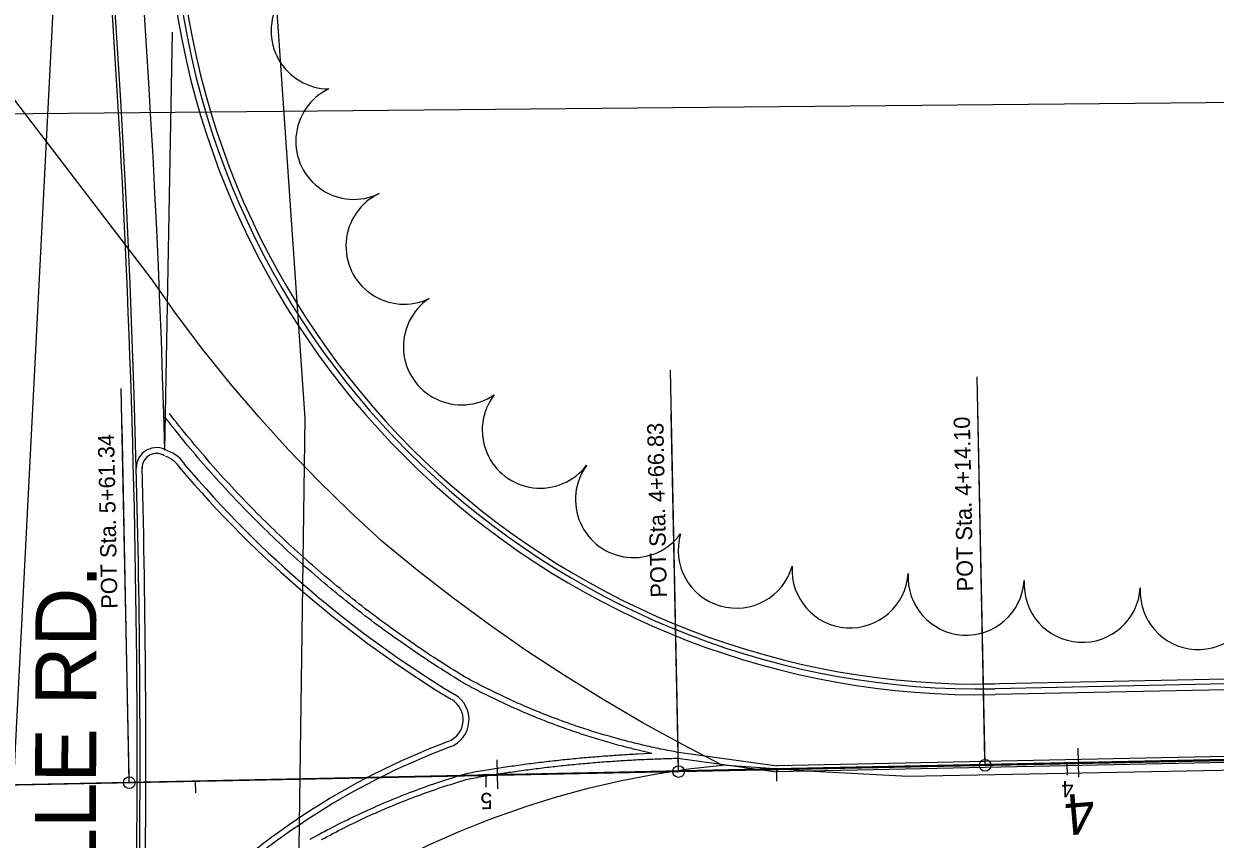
# Model space of a CAD drawing. Extents: x -25029 to 2274964, y -81170 to 687028.
# Drawn here: x -3981.1 to -3776.2, y -66193.3 to -66053 of the extents above; entities that cross this region are included whole.
import ezdxf

# ---------------------------------------------------------------- set-up
doc = ezdxf.new("R2010")
doc.units = 0
for name, color, linetype in [('81911BEA - RW_X_Fee_RW', 7, 'Continuous'), ('AP_X_Runway', 7, 'Continuous'), ('BD_X_Canopy', 7, 'Continuous'), ('Default', 7, 'Continuous'), ('GE_X_CL_100', 7, 'Continuous'), ('GE_X_CL_20', 7, 'Continuous'), ('GK_Visualization', 7, 'Continuous'), ('PM_P_CL_Double_Solid', 7, 'Continuous'), ('PM_P_Yield_Line', 7, 'Continuous'), ('PV_X_Curb', 7, 'Continuous'), ('PV_X_EOP', 7, 'Continuous'), ('RD_X_GR_Rt', 7, 'Continuous'), ('TREES', 7, 'Continuous')]:
    doc.layers.add(name, color=color, linetype=linetype)

msp = doc.modelspace()

# ---------------------------------------------------------------- linework, layer by layer
at = {"layer": '81911BEA - RW_X_Fee_RW'}
msp.add_lwpolyline([(-3935, -66281.04), (-3932.76, -66120.87), (-3943.76, -65961.04), (-3967.77, -65802.65), (-4004.64, -65646.75)], dxfattribs=at)
at = {"layer": 'AP_X_Runway'}
msp.add_arc((-5895, -66179.56), 1933.36, 357.076, 4.1578, dxfattribs=at)
at = {"layer": 'BD_X_Canopy'}
for p, q in [((-3987.63, -66276.99), (-3962.62, -65787.41)), ((-3868.51, -66181.7), (-3869.76, -66120.2)), ((-3815.79, -66180.63), (-3817.04, -66119.13)), ((-3963, -66183.61), (-3964.25, -66122.11)), ((-3985, -66184.06), (-3699.65, -66178.28))]:
    msp.add_line(p, q, dxfattribs=at)
at = {"layer": 'Default'}
for p, q in [((-3988.37, -66068.52), (-3639.73, -66065.24)), ((-3799.67, -66182.66), (-3799.77, -66177.66)), ((-3699.16, -66178.04), (-3985.15, -66184.05)), ((-3699.16, -66178.04), (-3985.15, -66184.05)), ((-3899.62, -66184.7), (-3899.73, -66179.7)), ((-3799.71, -66180.15), (-3799.71, -66180.15)), ((-3899.69, -66182.25), (-3899.69, -66182.25))]:
    msp.add_line(p, q, dxfattribs=at)
for points in [[(-3751.94, -66179.15), (-3793.94, -66180.03)], [(-3851.92, -66181.25), (-3894.73, -66182.15)], [(-3804.64, -66180.26), (-3851.92, -66181.25)], [(-3797.22, -66180.11), (-3802.22, -66180.22)], [(-3951.89, -66183.35), (-3985.15, -66184.05)], [(-3904.63, -66182.36), (-3951.89, -66183.35)], [(-3897.22, -66182.15), (-3902.22, -66182.25)]]:
    msp.add_lwpolyline(points, dxfattribs=at)
at = {"layer": 'GE_X_CL_100'}
for points in [[(-3861.01, -66180.6), (-3867.94, -66177.01), (-3874.77, -66173.25), (-3881.51, -66169.31), (-3888.13, -66165.19), (-3894.65, -66160.9), (-3901.05, -66156.44), (-3907.34, -66151.81), (-3913.5, -66147.02), (-3919.53, -66142.07), (-3925.06, -66136.96), (-3930.44, -66131.69), (-3935.66, -66126.26), (-3940.72, -66120.68), (-3945.6, -66114.95), (-3950.32, -66109.07), (-3954.85, -66103.06), (-3959.2, -66096.91), (-3985.74, -66062.27)], [(-3984.76, -66246.25), (-3941.44, -66212.83), (-3936.77, -66209.29), (-3931.97, -66205.93), (-3927.05, -66202.75), (-3922, -66199.76), (-3916.85, -66196.97), (-3911.6, -66194.38), (-3906.25, -66192), (-3900.81, -66189.82), (-3894.62, -66187.64), (-3889.71, -66186.09), (-3884.06, -66184.55), (-3878.35, -66183.23), (-3872.61, -66182.13), (-3866.82, -66181.25), (-3861.01, -66180.6)], [(-3757.26, -66181.18), (-3829.02, -66182.57), (-3845.32, -66181.67), (-3861.01, -66180.6)]]:
    msp.add_lwpolyline(points, dxfattribs=at)
at = {"layer": 'GE_X_CL_20'}
for p, q in [((-3868.53, -66180.7), (-3869.91, -66112.64)), ((-3815.81, -66179.63), (-3817.15, -66113.78)), ((-3963.02, -66182.61), (-3964.38, -66115.77)), ((-3851.69, -66181.36), (-3851.65, -66183.36)), ((-3801.7, -66180.34), (-3801.66, -66182.34)), ((-3951.67, -66183.38), (-3951.62, -66185.38)), ((-3901.68, -66182.37), (-3901.64, -66184.37))]:
    msp.add_line(p, q, dxfattribs=at)
for centre in [(-3815.79, -66180.63), (-3868.51, -66181.7), (-3963, -66183.61)]:
    msp.add_circle(centre, 1, dxfattribs=at)
at = {"layer": 'GK_Visualization'}
for p, q in [((-3699.65, -66178.28), (-3815.79, -66180.63)), ((-3868.51, -66181.7), (-3963, -66183.61)), ((-3868.58, -66181.76), (-3868.45, -66181.63)), ((-3868.58, -66181.63), (-3868.45, -66181.76)), ((-3815.79, -66180.63), (-3868.51, -66181.7)), ((-3815.86, -66180.7), (-3815.73, -66180.56)), ((-3815.86, -66180.56), (-3815.73, -66180.7)), ((-3963, -66183.61), (-3985, -66184.06)), ((-3963.07, -66183.68), (-3962.94, -66183.55)), ((-3963.07, -66183.55), (-3962.94, -66183.68))]:
    msp.add_line(p, q, dxfattribs=at)
at = {"layer": 'PM_P_CL_Double_Solid'}
for p, q in [((-3699.66, -66177.55), (-3851.63, -66180.74)), ((-3868.64, -66179.4), (-3851.69, -66181.75)), ((-3851.55, -66180.76), (-3868.5, -66178.41)), ((-3699.64, -66178.55), (-3851.61, -66181.74))]:
    msp.add_line(p, q, dxfattribs=at)
for points in [[(-3905.31, -66165.4), (-3905.9, -66165.03), (-3906.49, -66164.67), (-3907.08, -66164.31), (-3907.67, -66163.94), (-3908.25, -66163.57), (-3908.84, -66163.2), (-3909.42, -66162.83), (-3910, -66162.45), (-3910.58, -66162.08), (-3911.16, -66161.7), (-3911.73, -66161.31), (-3912.31, -66160.93), (-3912.88, -66160.54), (-3913.45, -66160.16), (-3914.02, -66159.77), (-3914.59, -66159.37), (-3915.16, -66158.98), (-3915.73, -66158.58), (-3916.29, -66158.19), (-3916.86, -66157.78), (-3917.42, -66157.38), (-3917.98, -66156.98), (-3918.54, -66156.57), (-3919.1, -66156.16), (-3919.65, -66155.75), (-3920.21, -66155.34), (-3920.76, -66154.92), (-3921.31, -66154.51), (-3921.86, -66154.09), (-3922.41, -66153.67), (-3922.96, -66153.24), (-3923.5, -66152.82), (-3924.05, -66152.39), (-3924.59, -66151.96), (-3925.13, -66151.53), (-3925.67, -66151.1), (-3926.2, -66150.66), (-3926.74, -66150.22), (-3927.27, -66149.79), (-3927.81, -66149.34), (-3928.34, -66148.9), (-3928.87, -66148.46), (-3929.39, -66148.01), (-3929.92, -66147.56), (-3930.44, -66147.11), (-3930.97, -66146.66), (-3931.49, -66146.2), (-3932.01, -66145.75), (-3932.52, -66145.29), (-3933.04, -66144.83), (-3933.55, -66144.36), (-3934.07, -66143.9), (-3934.58, -66143.43), (-3935.09, -66142.97), (-3935.59, -66142.5), (-3936.1, -66142.02), (-3936.6, -66141.55), (-3937.1, -66141.08), (-3937.61, -66140.6), (-3938.1, -66140.12), (-3938.6, -66139.64), (-3939.1, -66139.15), (-3939.59, -66138.67), (-3940.08, -66138.18), (-3940.57, -66137.7), (-3941.06, -66137.21), (-3941.54, -66136.71), (-3942.03, -66136.22), (-3942.51, -66135.72), (-3942.99, -66135.23), (-3943.47, -66134.73), (-3943.95, -66134.23), (-3944.42, -66133.72), (-3944.89, -66133.22), (-3945.36, -66132.71), (-3945.83, -66132.21), (-3946.3, -66131.7), (-3946.77, -66131.19), (-3947.23, -66130.67), (-3947.69, -66130.16), (-3948.15, -66129.64), (-3948.61, -66129.12), (-3949.07, -66128.6), (-3949.52, -66128.08), (-3949.97, -66127.56), (-3950.42, -66127.04), (-3950.87, -66126.51), (-3951.32, -66125.98), (-3951.76, -66125.45), (-3952.2, -66124.92), (-3952.64, -66124.39), (-3953.08, -66123.85), (-3953.52, -66123.32), (-3953.95, -66122.78), (-3954.39, -66122.24), (-3954.82, -66121.7), (-3955.25, -66121.16), (-3955.67, -66120.61), (-3956.1, -66120.07)], [(-3905.83, -66166.25), (-3906.43, -66165.89), (-3907.02, -66165.52), (-3907.61, -66165.16), (-3908.2, -66164.79), (-3908.79, -66164.42), (-3909.37, -66164.04), (-3909.96, -66163.67), (-3910.54, -66163.29), (-3911.13, -66162.91), (-3911.71, -66162.53), (-3912.29, -66162.15), (-3912.86, -66161.76), (-3913.44, -66161.37), (-3914.02, -66160.98), (-3914.59, -66160.59), (-3915.16, -66160.2), (-3915.73, -66159.8), (-3916.3, -66159.4), (-3916.87, -66159), (-3917.44, -66158.6), (-3918, -66158.19), (-3918.57, -66157.79), (-3919.13, -66157.38), (-3919.69, -66156.97), (-3920.25, -66156.55), (-3920.81, -66156.14), (-3921.36, -66155.72), (-3921.92, -66155.3), (-3922.47, -66154.88), (-3923.02, -66154.46), (-3923.57, -66154.03), (-3924.12, -66153.6), (-3924.66, -66153.18), (-3925.21, -66152.74), (-3925.75, -66152.31), (-3926.29, -66151.87), (-3926.84, -66151.44), (-3927.37, -66151), (-3927.91, -66150.56), (-3928.45, -66150.11), (-3928.98, -66149.67), (-3929.51, -66149.22), (-3930.04, -66148.77), (-3930.57, -66148.32), (-3931.1, -66147.87), (-3931.62, -66147.41), (-3932.15, -66146.95), (-3932.67, -66146.5), (-3933.19, -66146.03), (-3933.71, -66145.57), (-3934.22, -66145.11), (-3934.74, -66144.64), (-3935.25, -66144.17), (-3935.76, -66143.7), (-3936.27, -66143.23), (-3936.78, -66142.75), (-3937.29, -66142.28), (-3937.79, -66141.8), (-3938.3, -66141.32), (-3938.8, -66140.84), (-3939.3, -66140.35), (-3939.79, -66139.87), (-3940.29, -66139.38), (-3940.78, -66138.89), (-3941.28, -66138.4), (-3941.77, -66137.91), (-3942.26, -66137.41), (-3942.74, -66136.92), (-3943.23, -66136.42), (-3943.71, -66135.92), (-3944.19, -66135.42), (-3944.67, -66134.92), (-3945.15, -66134.41), (-3945.62, -66133.9), (-3946.1, -66133.39), (-3946.57, -66132.88), (-3947.04, -66132.37), (-3947.51, -66131.86), (-3947.97, -66131.34), (-3948.44, -66130.83), (-3948.9, -66130.31), (-3949.36, -66129.79), (-3949.82, -66129.26), (-3950.28, -66128.74), (-3950.73, -66128.21), (-3951.18, -66127.69), (-3951.63, -66127.16), (-3952.08, -66126.63), (-3952.53, -66126.09), (-3952.97, -66125.56), (-3953.42, -66125.02), (-3953.86, -66124.49), (-3954.3, -66123.95), (-3954.73, -66123.41), (-3955.17, -66122.86), (-3955.6, -66122.32), (-3956.03, -66121.77), (-3956.46, -66121.23), (-3956.89, -66120.68)], [(-3905.81, -66166.26), (-3905.46, -66166.45), (-3905.11, -66166.64), (-3904.76, -66166.83), (-3904.41, -66167.02), (-3904.05, -66167.21), (-3903.7, -66167.39), (-3903.35, -66167.58), (-3902.99, -66167.76), (-3902.64, -66167.95), (-3902.28, -66168.13), (-3901.92, -66168.31), (-3901.56, -66168.49), (-3901.21, -66168.67), (-3900.85, -66168.84), (-3900.49, -66169.02), (-3900.13, -66169.19), (-3899.77, -66169.37), (-3899.41, -66169.54), (-3899.05, -66169.71), (-3898.68, -66169.88), (-3898.32, -66170.05), (-3897.96, -66170.21), (-3897.59, -66170.38), (-3897.23, -66170.55), (-3896.87, -66170.71), (-3896.5, -66170.87), (-3896.13, -66171.03), (-3895.77, -66171.19), (-3895.4, -66171.35), (-3895.03, -66171.51), (-3894.67, -66171.67), (-3894.3, -66171.82), (-3893.93, -66171.98), (-3893.56, -66172.13), (-3893.19, -66172.28), (-3892.82, -66172.43), (-3892.45, -66172.58), (-3892.08, -66172.73), (-3891.7, -66172.88), (-3891.33, -66173.02), (-3890.96, -66173.17), (-3890.59, -66173.31), (-3890.21, -66173.45), (-3889.84, -66173.59), (-3889.46, -66173.73), (-3889.09, -66173.87), (-3888.71, -66174.01), (-3888.34, -66174.14), (-3887.96, -66174.28), (-3887.58, -66174.41), (-3887.2, -66174.54), (-3886.83, -66174.67), (-3886.45, -66174.8), (-3886.07, -66174.93), (-3885.69, -66175.06), (-3885.31, -66175.18), (-3884.93, -66175.31), (-3884.55, -66175.43), (-3884.17, -66175.55), (-3883.79, -66175.67), (-3883.41, -66175.79), (-3883.03, -66175.91), (-3882.64, -66176.03), (-3882.26, -66176.15), (-3881.88, -66176.26), (-3881.49, -66176.37), (-3881.11, -66176.49), (-3880.73, -66176.6), (-3880.34, -66176.71), (-3879.96, -66176.81), (-3879.57, -66176.92), (-3879.19, -66177.03), (-3878.8, -66177.13), (-3878.41, -66177.23), (-3878.03, -66177.34), (-3877.64, -66177.44), (-3877.25, -66177.54), (-3876.86, -66177.63), (-3876.48, -66177.73), (-3876.09, -66177.83), (-3875.7, -66177.92), (-3873.14, -66178.53)], [(-3868.48, -66178.42), (-3868.87, -66178.35), (-3869.26, -66178.27), (-3869.65, -66178.2), (-3870.04, -66178.13), (-3870.43, -66178.05), (-3870.82, -66177.97), (-3871.21, -66177.89), (-3871.6, -66177.82), (-3871.98, -66177.73), (-3872.37, -66177.65), (-3872.76, -66177.57), (-3873.15, -66177.48), (-3873.53, -66177.4), (-3873.92, -66177.31), (-3874.31, -66177.22), (-3874.69, -66177.13), (-3875.08, -66177.04), (-3875.47, -66176.95), (-3875.85, -66176.86), (-3876.24, -66176.76), (-3876.62, -66176.66), (-3877.01, -66176.57), (-3877.39, -66176.47), (-3877.77, -66176.37), (-3878.16, -66176.27), (-3878.54, -66176.17), (-3878.92, -66176.06), (-3879.31, -66175.96), (-3879.69, -66175.85), (-3880.07, -66175.74), (-3880.45, -66175.63), (-3880.83, -66175.52), (-3881.21, -66175.41), (-3881.59, -66175.3), (-3881.97, -66175.19), (-3882.35, -66175.07), (-3882.73, -66174.96), (-3883.11, -66174.84), (-3883.49, -66174.72), (-3883.87, -66174.6), (-3884.24, -66174.48), (-3884.62, -66174.36), (-3885, -66174.23), (-3885.37, -66174.11), (-3885.75, -66173.98), (-3886.13, -66173.86), (-3886.5, -66173.73), (-3886.88, -66173.6), (-3887.25, -66173.47), (-3887.62, -66173.33), (-3888, -66173.2), (-3888.37, -66173.07), (-3888.74, -66172.93), (-3889.12, -66172.79), (-3889.49, -66172.65), (-3889.86, -66172.51), (-3890.23, -66172.37), (-3890.6, -66172.23), (-3890.97, -66172.09), (-3891.34, -66171.94), (-3891.71, -66171.8), (-3892.08, -66171.65), (-3892.44, -66171.5), (-3892.81, -66171.35), (-3893.18, -66171.2), (-3893.54, -66171.05), (-3893.91, -66170.9), (-3894.28, -66170.75), (-3894.64, -66170.59), (-3895.01, -66170.43), (-3895.37, -66170.28), (-3895.73, -66170.12), (-3896.1, -66169.96), (-3896.46, -66169.8), (-3896.82, -66169.63), (-3897.18, -66169.47), (-3897.54, -66169.31), (-3897.9, -66169.14), (-3898.26, -66168.97), (-3898.62, -66168.8), (-3898.98, -66168.63), (-3899.34, -66168.46), (-3899.69, -66168.29), (-3900.05, -66168.12), (-3900.41, -66167.94), (-3900.76, -66167.77), (-3901.12, -66167.59), (-3901.47, -66167.41), (-3901.83, -66167.24), (-3902.18, -66167.06), (-3902.53, -66166.87), (-3902.88, -66166.69), (-3903.24, -66166.51), (-3903.59, -66166.32), (-3903.94, -66166.14), (-3904.29, -66165.95), (-3904.64, -66165.76), (-3904.99, -66165.57), (-3905.33, -66165.38)], [(-3904.76, -66181.96), (-3904.4, -66181.9), (-3904.04, -66181.84), (-3903.68, -66181.77), (-3903.31, -66181.71), (-3902.95, -66181.65), (-3902.59, -66181.59), (-3902.23, -66181.53), (-3901.86, -66181.47), (-3901.5, -66181.41), (-3901.14, -66181.35), (-3900.78, -66181.29), (-3900.41, -66181.23), (-3900.05, -66181.18), (-3899.69, -66181.12), (-3899.32, -66181.06), (-3898.96, -66181.01), (-3898.6, -66180.95), (-3898.23, -66180.9), (-3897.87, -66180.85), (-3897.5, -66180.79), (-3897.14, -66180.74), (-3896.78, -66180.69), (-3896.41, -66180.64), (-3896.05, -66180.59), (-3895.68, -66180.54), (-3895.32, -66180.49), (-3894.96, -66180.44), (-3894.59, -66180.39), (-3894.23, -66180.34), (-3893.86, -66180.29), (-3893.5, -66180.25), (-3893.13, -66180.2), (-3892.77, -66180.15), (-3892.4, -66180.11), (-3892.04, -66180.06), (-3891.67, -66180.02), (-3891.31, -66179.98), (-3890.94, -66179.93), (-3890.58, -66179.89), (-3890.21, -66179.85), (-3889.85, -66179.81), (-3889.48, -66179.77), (-3889.12, -66179.73), (-3888.75, -66179.69), (-3888.39, -66179.65), (-3888.02, -66179.61), (-3887.65, -66179.57), (-3887.29, -66179.54), (-3886.92, -66179.5), (-3886.56, -66179.47), (-3886.19, -66179.43), (-3885.83, -66179.4), (-3885.46, -66179.36), (-3885.09, -66179.33), (-3884.73, -66179.29), (-3884.36, -66179.26), (-3883.99, -66179.23), (-3883.63, -66179.2), (-3883.26, -66179.17), (-3882.9, -66179.14), (-3882.53, -66179.11), (-3882.16, -66179.08), (-3881.8, -66179.05), (-3881.43, -66179.02), (-3881.06, -66179), (-3880.7, -66178.97), (-3880.33, -66178.94), (-3879.96, -66178.92), (-3879.6, -66178.89), (-3879.23, -66178.87), (-3878.86, -66178.84), (-3878.5, -66178.82), (-3878.13, -66178.8), (-3877.76, -66178.78), (-3877.39, -66178.75), (-3877.03, -66178.73), (-3876.66, -66178.71), (-3876.29, -66178.69), (-3875.93, -66178.67), (-3875.56, -66178.65), (-3873.14, -66178.53)], [(-3904.59, -66182.95), (-3904.23, -66182.88), (-3903.87, -66182.82), (-3903.51, -66182.76), (-3903.15, -66182.7), (-3902.79, -66182.63), (-3902.42, -66182.57), (-3902.06, -66182.51), (-3901.7, -66182.45), (-3901.34, -66182.4), (-3900.98, -66182.34), (-3900.62, -66182.28), (-3900.26, -66182.22), (-3899.89, -66182.16), (-3899.53, -66182.11), (-3899.17, -66182.05), (-3898.81, -66182), (-3898.45, -66181.94), (-3898.09, -66181.89), (-3897.72, -66181.83), (-3897.36, -66181.78), (-3897, -66181.73), (-3896.64, -66181.68), (-3896.27, -66181.63), (-3895.91, -66181.58), (-3895.55, -66181.53), (-3895.19, -66181.48), (-3894.82, -66181.43), (-3894.46, -66181.38), (-3894.1, -66181.33), (-3893.73, -66181.28), (-3893.37, -66181.24), (-3893.01, -66181.19), (-3892.65, -66181.15), (-3892.28, -66181.1), (-3891.92, -66181.06), (-3891.55, -66181.01), (-3891.19, -66180.97), (-3890.83, -66180.93), (-3890.46, -66180.89), (-3890.1, -66180.84), (-3889.74, -66180.8), (-3889.37, -66180.76), (-3889.01, -66180.72), (-3888.65, -66180.68), (-3888.28, -66180.65), (-3887.92, -66180.61), (-3887.55, -66180.57), (-3887.19, -66180.53), (-3886.82, -66180.5), (-3886.46, -66180.46), (-3886.1, -66180.43), (-3885.73, -66180.39), (-3885.37, -66180.36), (-3885, -66180.32), (-3884.64, -66180.29), (-3884.27, -66180.26), (-3883.91, -66180.23), (-3883.54, -66180.19), (-3883.18, -66180.16), (-3882.81, -66180.13), (-3882.45, -66180.1), (-3882.08, -66180.08), (-3881.72, -66180.05), (-3881.35, -66180.02), (-3880.99, -66179.99), (-3880.62, -66179.97), (-3880.26, -66179.94), (-3879.89, -66179.91), (-3879.53, -66179.89), (-3879.16, -66179.86), (-3878.8, -66179.84), (-3878.43, -66179.82), (-3878.07, -66179.8), (-3877.7, -66179.77), (-3877.34, -66179.75), (-3876.97, -66179.73), (-3876.61, -66179.71), (-3876.24, -66179.69), (-3875.87, -66179.67), (-3875.51, -66179.65), (-3875.14, -66179.63), (-3874.78, -66179.62), (-3874.41, -66179.6), (-3874.05, -66179.58), (-3873.68, -66179.57), (-3873.32, -66179.55), (-3872.95, -66179.54), (-3872.58, -66179.52), (-3872.22, -66179.51), (-3871.85, -66179.5), (-3871.49, -66179.49), (-3871.12, -66179.47), (-3870.75, -66179.46), (-3870.39, -66179.45), (-3870.02, -66179.44), (-3869.66, -66179.43), (-3869.29, -66179.42), (-3868.92, -66179.42), (-3868.56, -66179.41)], [(-3931.86, -66193.34), (-3931.37, -66193.07), (-3930.89, -66192.8), (-3930.4, -66192.54), (-3929.91, -66192.27), (-3929.43, -66192.01), (-3928.94, -66191.75), (-3928.45, -66191.49), (-3927.95, -66191.23), (-3927.46, -66190.98), (-3926.97, -66190.72), (-3926.47, -66190.47), (-3925.98, -66190.23), (-3925.48, -66189.98), (-3924.98, -66189.74), (-3924.48, -66189.49), (-3923.98, -66189.26), (-3923.48, -66189.02), (-3922.98, -66188.78), (-3922.47, -66188.55), (-3921.97, -66188.32), (-3921.46, -66188.09), (-3920.96, -66187.87), (-3920.45, -66187.64), (-3919.94, -66187.42), (-3919.43, -66187.2), (-3918.92, -66186.98), (-3918.41, -66186.77), (-3917.9, -66186.56), (-3917.38, -66186.34), (-3916.87, -66186.14), (-3916.35, -66185.93), (-3915.84, -66185.73), (-3915.32, -66185.53), (-3914.8, -66185.33), (-3914.29, -66185.13), (-3913.77, -66184.93), (-3913.25, -66184.74), (-3912.73, -66184.55), (-3912.2, -66184.36), (-3911.68, -66184.18), (-3911.16, -66183.99), (-3910.63, -66183.81), (-3910.11, -66183.64), (-3909.58, -66183.46), (-3909.05, -66183.28), (-3908.53, -66183.11), (-3908, -66182.94), (-3907.47, -66182.78), (-3906.94, -66182.61), (-3906.41, -66182.45), (-3905.88, -66182.29), (-3905.35, -66182.13), (-3904.82, -66181.98)], [(-3929.92, -66193.41), (-3929.44, -66193.15), (-3928.95, -66192.89), (-3928.47, -66192.63), (-3927.98, -66192.37), (-3927.49, -66192.12), (-3927, -66191.87), (-3926.51, -66191.62), (-3926.02, -66191.37), (-3925.53, -66191.12), (-3925.04, -66190.88), (-3924.54, -66190.64), (-3924.05, -66190.4), (-3923.55, -66190.16), (-3923.05, -66189.92), (-3922.56, -66189.69), (-3922.06, -66189.46), (-3921.56, -66189.23), (-3921.05, -66189), (-3920.55, -66188.78), (-3920.05, -66188.56), (-3919.54, -66188.34), (-3919.04, -66188.12), (-3918.53, -66187.9), (-3918.02, -66187.69), (-3917.52, -66187.48), (-3917.01, -66187.27), (-3916.5, -66187.06), (-3915.99, -66186.86), (-3915.47, -66186.66), (-3914.96, -66186.46), (-3914.45, -66186.26), (-3913.93, -66186.06), (-3913.42, -66185.87), (-3912.9, -66185.68), (-3912.38, -66185.49), (-3911.87, -66185.31), (-3911.35, -66185.12), (-3910.83, -66184.94), (-3910.31, -66184.76), (-3909.79, -66184.58), (-3909.27, -66184.41), (-3908.74, -66184.23), (-3908.22, -66184.06), (-3907.7, -66183.9), (-3907.17, -66183.73), (-3906.65, -66183.57), (-3906.12, -66183.41), (-3905.59, -66183.25), (-3905.06, -66183.09), (-3904.54, -66182.94)]]:
    msp.add_lwpolyline(points, dxfattribs=at)
at = {"layer": 'PM_P_Yield_Line'}
msp.add_line((-3956.87, -66126.39), (-3955.55, -66054.45), dxfattribs=at)
at = {"layer": 'PV_X_Curb'}
msp.add_line((-3700.81, -66165.07), (-3814.08, -66167.45), dxfattribs=at)
for centre, radius, start, end in [((-3816.63, -66028.48), 139, 184.1578, 271.0491), ((-3958.31, -66129.43), 2.48, 56.7789, 181.6828), ((-3958.24, -66131.92), 4.7, 30.5504, 71.2803), ((-5895, -66179.56), 1934.86, 359.273, 1.48747), ((-3808.07, -66005.34), 191.79, 220.2945, 238.7187), ((-3909.55, -66172.78), 4, 290.5949, 59.7396), ((-3864.18, -66293.53), 125, 110.5949, 136.0056)]:
    msp.add_arc(centre, radius, start, end, dxfattribs=at)
at = {"layer": 'PV_X_EOP'}
msp.add_line((-3700.79, -66166.07), (-3814.06, -66168.45), dxfattribs=at)
for centre, radius, start, end in [((-5895, -66179.56), 1938.86, 1.57149, 25.43931), ((-5895, -66179.56), 1933.86, 1.48308, 25.43931), ((-3816.63, -66028.48), 140, 184.1578, 271.0491), ((-3958.31, -66129.43), 3.48, 56.7789, 181.6828), ((-3958.24, -66131.92), 5.7, 30.5504, 71.2803), ((-5895, -66179.56), 1933.86, 359.273, 1.48747), ((-3808.07, -66005.34), 190.79, 220.2945, 238.7187), ((-3909.55, -66172.78), 5, 290.5949, 59.7396), ((-3864.18, -66293.53), 124, 110.5949, 136.0056)]:
    msp.add_arc(centre, radius, start, end, dxfattribs=at)
at = {"layer": 'RD_X_GR_Rt'}
msp.add_line((-3700.83, -66164.23), (-3816.08, -66166.65), dxfattribs=at)
msp.add_arc((-3816.63, -66028.48), 138.17, 184.1578, 271.0491, dxfattribs=at)
at = {"layer": 'TREES'}
for centre, start, end in [((-3928.6, -66054.22), 89.4583, 269.4583), ((-3924.36, -66073.23), 115.6861, 295.6861), ((-3915.73, -66091.27), 115.4762, 295.4762), ((-3905.84, -66108.59), 123.973, 303.973), ((-3892.29, -66122.93), 142.7941, 322.7941), ((-3876.25, -66134.88), 143.7909, 323.7909), ((-3858.58, -66143.58), 163.8148, 343.8148), ((-3839, -66146.98), 176.4477, 356.4477), ((-3819.04, -66148.22), 176.4477, 356.4477), ((-3799.07, -66149.46), 176.4477, 356.4477), ((-3779.11, -66150.7), 176.4477, 356.4477)]:
    msp.add_arc(centre, 10, start, end, dxfattribs=at)

# ---------------------------------------------------------------- texts
at = {"layer": 'Default'}
msp.add_text('4', height=7, rotation=184.9378, dxfattribs=at).set_placement((-3797.18, -66185.29))
at = {"layer": 'GE_X_CL_100'}
msp.add_text('SR-21 BRECKSVILLE RD.', height=10.5, rotation=89.8688, dxfattribs=at).set_placement((-3969, -66313.93))
at = {"layer": 'GE_X_CL_20'}
for s, rotation, p in [('POT Sta. 4+66.83', 91.1609, (-3870.52, -66151.73)), ('POT Sta. 4+14.10', 91.1609, (-3817.8, -66150.66)), ('POT Sta. 5+61.34', 91.1609, (-3965.01, -66153.65)), ('4', 181.1609, (-3800.6, -66183.32)), ('5', 181.1609, (-3900.55, -66185.35))]:
    msp.add_text(s, height=2.8, rotation=rotation, dxfattribs=at).set_placement(p)
at = {"layer": 'GK_Visualization'}
for s, p in [('111', (-3868.51, -66181.7)), ('110', (-3815.79, -66180.63)), ('112', (-3963, -66183.61))]:
    msp.add_text(s, height=0.14, dxfattribs=at).set_placement(p)

doc.saveas('drawing.dxf')
